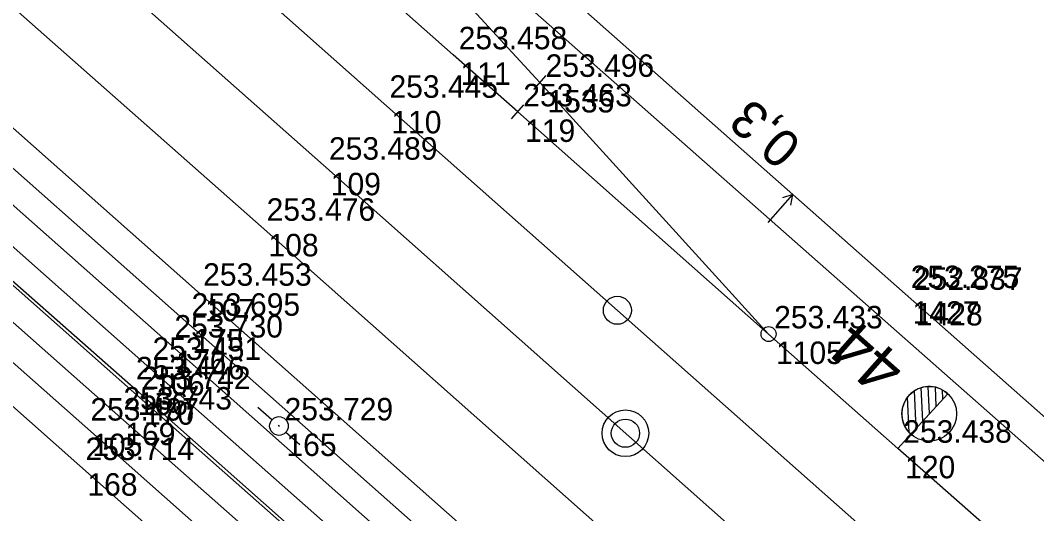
# Model space of a CAD drawing. Extents: x -496688 to -495455, y -1089309 to -1088026.
# Drawn here: x -496308.4 to -496254, y -1088353.8 to -1088327.4 of the extents above; entities that cross this region are included whole.
import ezdxf

# ---------------------------------------------------------------- set-up
doc = ezdxf.new("R2010")
doc.units = 0
for name, color, linetype in [('Vrstva 1', 7, 'Continuous'), ('Vrstva 13', 7, 'Continuous'), ('Vrstva 14', 7, 'Continuous'), ('Vrstva 2', 7, 'Continuous'), ('Vrstva 41', 7, 'Continuous'), ('Vrstva 42', 7, 'Continuous'), ('Vrstva 60', 7, 'Continuous'), ('Vrstva 61', 7, 'Continuous'), ('Vrstva 7', 7, 'Continuous')]:
    doc.layers.add(name, color=color, linetype=linetype)

msp = doc.modelspace()

# ---------------------------------------------------------------- linework, layer by layer
at = {"layer": 'Vrstva 1'}
for points in [[(-496070.911, -1088512.268), (-496081.102, -1088503.198), (-496099.259, -1088487.166), (-496120.522, -1088468.335), (-496158.247, -1088435.006), (-496187.973, -1088408.831), (-496214.925, -1088385.093), (-496284.321, -1088323.939), (-496297.716, -1088312.071), (-496304.611, -1088305.962), (-496373.694, -1088244.754), (-496406.269, -1088215.906), (-496420.876, -1088202.973), (-496448.215, -1088178.792), (-496461.979, -1088166.666), (-496475.803, -1088154.487), (-496489.993, -1088142.049), (-496510.493, -1088124.003), (-496531.571, -1088105.326), (-496552.766, -1088086.454)], [(-496130.335, -1088478.506), (-496167.718, -1088445.393), (-496197.21, -1088419.263), (-496225.506, -1088394.245), (-496256.508, -1088366.77), (-496292.165, -1088335.176), (-496318.816, -1088311.581), (-496365.129, -1088270.575), (-496383.01, -1088254.728), (-496415.027, -1088226.378), (-496431.39, -1088211.922), (-496455.799, -1088190.339), (-496486.852, -1088162.818), (-496500.339, -1088150.888), (-496509.328, -1088142.943), (-496518.778, -1088134.592), (-496521.474, -1088132.196), (-496532.365, -1088122.544), (-496541.804, -1088114.181), (-496568.02, -1088091.056), (-496570.27, -1088089.072)], [(-496133.331, -1088482.129), (-496170.85, -1088448.892), (-496201.292, -1088421.94), (-496228.817, -1088397.564), (-496259.484, -1088370.356), (-496295.495, -1088338.436), (-496321.941, -1088315.102), (-496368.146, -1088274.115), (-496386.312, -1088258.02), (-496419.129, -1088229.028), (-496434.711, -1088215.25), (-496459.03, -1088193.761), (-496488.382, -1088167.801), (-496490.273, -1088166.162), (-496503.436, -1088154.084), (-496512.25, -1088145.132), (-496520.705, -1088135.775), (-496522.729, -1088133.535), (-496532.365, -1088122.544)], [(-496127.249, -1088474.987), (-496164.633, -1088441.927), (-496194.156, -1088415.812), (-496222.417, -1088390.782), (-496253.66, -1088363.085), (-496288.931, -1088331.871), (-496315.822, -1088308.059), (-496361.867, -1088267.294), (-496379.852, -1088251.348), (-496411.943, -1088222.928), (-496452.422, -1088187.112), (-496474.075, -1088168.05), (-496483.743, -1088160.007), (-496494.217, -1088152.984), (-496499.298, -1088149.577), (-496509.328, -1088142.943)], [(-496152.389, -1088471.491), (-496161.166, -1088463.737), (-496174.218, -1088452.207), (-496175.79, -1088450.813), (-496194.308, -1088434.436), (-496204.55, -1088425.355), (-496231.966, -1088401.135), (-496262.723, -1088373.931), (-496298.89, -1088341.905), (-496325.197, -1088318.624), (-496370.802, -1088278.244), (-496382.006, -1088268.353), (-496388.792, -1088262.316), (-496399.609, -1088252.698), (-496403.58, -1088249.174), (-496431.636, -1088224.314), (-496435.314, -1088221.061), (-496452.9, -1088205.491), (-496457.288, -1088201.602), (-496470.932, -1088189.544), (-496488.059, -1088174.063), (-496496.963, -1088165.224)], [(-496207.558, -1088429.044), (-496235.503, -1088404.373), (-496265.522, -1088377.816), (-496281.415, -1088363.725), (-496286.679, -1088359.049), (-496301.592, -1088345.863), (-496328.276, -1088322.216), (-496373.906, -1088281.808), (-496385.06, -1088271.911), (-496391.826, -1088265.931), (-496403.083, -1088255.913), (-496406.313, -1088253.053), (-496434.626, -1088227.925), (-496438.305, -1088224.673), (-496456.053, -1088209.011), (-496460.541, -1088205.051), (-496465.074, -1088201.022), (-496474.506, -1088192.651), (-496483.926, -1088184.29)], [(-496036.319, -1088548.972), (-496045.785, -1088540.649), (-496064.628, -1088524.057), (-496083.67, -1088507.239), (-496103.021, -1088490.147), (-496124.246, -1088471.39), (-496161.572, -1088438.415), (-496191.039, -1088412.432), (-496219.148, -1088387.64), (-496250.551, -1088359.908), (-496261.473, -1088350.285), (-496268.374, -1088344.182), (-496281.78, -1088332.327), (-496285.233, -1088329.281), (-496312.832, -1088304.86), (-496359.365, -1088263.75), (-496376.965, -1088248.145), (-496408.98, -1088219.799), (-496424.444, -1088206.174), (-496431.338, -1088200.064), (-496444.668, -1088188.252)], [(-496098.321, -1088532.14), (-496113.381, -1088518.859), (-496142.095, -1088493.38), (-496184.385, -1088455.93), (-496196.867, -1088444.876), (-496209.306, -1088433.861), (-496213.249, -1088430.329), (-496225.685, -1088419.311), (-496238.055, -1088408.352), (-496252.739, -1088395.349), (-496269.088, -1088380.829), (-496284.933, -1088366.798), (-496289.774, -1088362.518), (-496304.914, -1088349.103), (-496331.751, -1088325.354), (-496382.404, -1088280.635)], [(-496268.374, -1088344.182), (-496280.588, -1088330.754), (-496285.448, -1088325.493), (-496297.716, -1088312.071)]]:
    msp.add_lwpolyline(points, dxfattribs=at)
at = {"layer": 'Vrstva 13'}
msp.add_line((-496268.39, -1088338.232), (-496267.068, -1088336.731), dxfattribs=at)
for points in [[(-496084.271, -1088485.989), (-496090.463, -1088492.67), (-496120.05, -1088466.536), (-496158.385, -1088432.661), (-496186.994, -1088407.463), (-496213.856, -1088383.727), (-496261.077, -1088342.032), (-496279.986, -1088325.301), (-496282.142, -1088323.411), (-496282.81, -1088323.146), (-496287.572, -1088319.009)], [(-496267.174, -1088337.304), (-496267.068, -1088336.731), (-496267.624, -1088336.908)]]:
    msp.add_lwpolyline(points, dxfattribs=at)
at = {"layer": 'Vrstva 14'}
for points in [[(-496260.335, -1088387.578), (-496258.762, -1088385.853), (-496265.587, -1088379.825), (-496267.122, -1088378.489), (-496281.469, -1088365.749), (-496283.071, -1088364.344), (-496287.564, -1088360.344), (-496289.064, -1088358.979), (-496302.153, -1088347.426), (-496329.782, -1088322.953), (-496375.21, -1088282.832), (-496385.839, -1088273.175)], [(-496267.065, -1088381.518), (-496266.593, -1088380.898), (-496268.11, -1088379.595), (-496282.459, -1088366.863), (-496284.059, -1088365.427), (-496288.526, -1088361.436), (-496290.001, -1088360.112), (-496303.15, -1088348.515), (-496330.707, -1088324.127), (-496376.061, -1088284.043), (-496381.601, -1088279.131), (-496383.201, -1088278.48), (-496384.657, -1088280.267), (-496384.917, -1088280.596)], [(-496372.684, -1088280.674), (-496327.904, -1088320.341), (-496300.425, -1088344.671), (-496286.951, -1088356.606), (-496285.418, -1088357.927), (-496281.631, -1088361.314), (-496279.718, -1088363.027), (-496264.311, -1088376.678), (-496259.929, -1088380.547), (-496259.163, -1088381.222), (-496253.871, -1088385.937), (-496252.914, -1088384.821), (-496258.148, -1088380.138), (-496258.94, -1088379.455), (-496263.409, -1088375.493), (-496278.721, -1088361.947), (-496280.641, -1088360.21), (-496284.416, -1088356.854), (-496285.96, -1088355.502), (-496299.507, -1088343.506), (-496326.861, -1088319.301), (-496371.696, -1088279.584)], [(-496384.917, -1088280.596), (-496333.208, -1088326.396), (-496305.173, -1088351.212), (-496290.068, -1088364.586), (-496286.263, -1088367.936), (-496277.186, -1088376.009), (-496275.694, -1088377.375), (-496271.142, -1088381.379), (-496269.643, -1088382.714), (-496272.798, -1088387.134), (-496282.212, -1088381.238), (-496288.145, -1088377.323), (-496289.837, -1088376.152), (-496292.318, -1088374.365), (-496293.911, -1088373.168), (-496300.57, -1088367.961), (-496304.959, -1088364.229), (-496306.516, -1088362.935), (-496309.528, -1088360.315), (-496311.063, -1088358.974), (-496334.819, -1088337.859), (-496359.12, -1088316.339)]]:
    msp.add_lwpolyline(points, dxfattribs=at)
at = {"layer": 'Vrstva 2'}
for p, q in [((-496280.92, -1088331.128), (-496280.256, -1088330.38)), ((-496282.112, -1088332.701), (-496281.448, -1088331.953)), ((-496260.131, -1088348.824), (-496260.21, -1088347.048)), ((-496259.773, -1088348.431), (-496259.837, -1088346.988)), ((-496259.416, -1088348.04), (-496259.46, -1088347.026)), ((-496260.854, -1088349.446), (-496260.939, -1088347.549)), ((-496258.801, -1088347.368), (-496260.777, -1088349.527)), ((-496260.776, -1088349.528), (-496258.801, -1088347.368)), ((-496260.489, -1088349.214), (-496260.577, -1088347.218)), ((-496259.057, -1088347.648), (-496259.078, -1088347.172)), ((-496260.777, -1088349.528), (-496261.473, -1088350.285)), ((-496260.777, -1088349.527), (-496260.776, -1088349.528))]:
    msp.add_line(p, q, dxfattribs=at)
for points in [[(-496268.374, -1088344.182), (-496280.588, -1088330.754)], [(-496261.473, -1088350.285), (-496268.374, -1088344.182), (-496281.78, -1088332.327)]]:
    msp.add_lwpolyline(points, dxfattribs=at)
for centre, radius in [((-496268.374, -1088344.182), 0.4), ((-496259.784, -1088348.441), 1.462)]:
    msp.add_circle(centre, radius, dxfattribs=at)
msp.add_arc((-496259.788, -1088348.448), 1.464, 47.5577, 227.5186, dxfattribs=at)
at = {"layer": 'Vrstva 41'}
for p, q in [((-496294.911, -1088348.761), (-496295.66, -1088348.098)), ((-496294.5, -1088349.126), (-496294.574, -1088349.06)), ((-496294.163, -1088349.425), (-496293.414, -1088350.088))]:
    msp.add_line(p, q, dxfattribs=at)
msp.add_circle((-496294.537, -1088349.093), 0.5, dxfattribs=at)
at = {"layer": 'Vrstva 42'}
msp.add_lwpolyline([(-496370.902, -1088286.399), (-496329.925, -1088322.709), (-496302.479, -1088346.901), (-496266.935, -1088378.389), (-496261.611, -1088383.221), (-496259.537, -1088380.965), (-496251.945, -1088387.694), (-496251.734, -1088386.815)], dxfattribs=at)
at = {"layer": 'Vrstva 60'}
for p, q in [((-496285.233, -1088329.281), (-496285.233, -1088329.281)), ((-496285.233, -1088329.281), (-496285.233, -1088329.281)), ((-496280.588, -1088330.754), (-496280.588, -1088330.754)), ((-496280.588, -1088330.754), (-496280.588, -1088330.754)), ((-496288.931, -1088331.871), (-496288.931, -1088331.871)), ((-496288.931, -1088331.871), (-496288.931, -1088331.871)), ((-496281.78, -1088332.327), (-496281.78, -1088332.327)), ((-496281.78, -1088332.327), (-496281.78, -1088332.327)), ((-496292.165, -1088335.176), (-496292.165, -1088335.176)), ((-496292.165, -1088335.176), (-496292.165, -1088335.176)), ((-496295.495, -1088338.436), (-496295.495, -1088338.436)), ((-496295.495, -1088338.436), (-496295.495, -1088338.436)), ((-496298.89, -1088341.905), (-496298.89, -1088341.905)), ((-496298.89, -1088341.905), (-496298.89, -1088341.905)), ((-496261.077, -1088342.032), (-496261.077, -1088342.032)), ((-496261.077, -1088342.032), (-496261.077, -1088342.032)), ((-496260.901, -1088342.124), (-496260.901, -1088342.124)), ((-496260.901, -1088342.124), (-496260.901, -1088342.124)), ((-496299.507, -1088343.506), (-496299.507, -1088343.506)), ((-496299.507, -1088343.506), (-496299.507, -1088343.506)), ((-496268.374, -1088344.182), (-496268.374, -1088344.182)), ((-496268.374, -1088344.182), (-496268.374, -1088344.182)), ((-496300.425, -1088344.671), (-496300.425, -1088344.671)), ((-496300.425, -1088344.671), (-496300.425, -1088344.671)), ((-496301.592, -1088345.863), (-496301.592, -1088345.863)), ((-496301.592, -1088345.863), (-496301.592, -1088345.863)), ((-496302.479, -1088346.901), (-496302.479, -1088346.901)), ((-496302.479, -1088346.901), (-496302.479, -1088346.901)), ((-496302.153, -1088347.426), (-496302.153, -1088347.426)), ((-496302.153, -1088347.426), (-496302.153, -1088347.426)), ((-496303.15, -1088348.515), (-496303.15, -1088348.515)), ((-496303.15, -1088348.515), (-496303.15, -1088348.515)), ((-496304.914, -1088349.103), (-496304.914, -1088349.103)), ((-496304.914, -1088349.103), (-496304.914, -1088349.103)), ((-496294.537, -1088349.093), (-496294.537, -1088349.093)), ((-496294.537, -1088349.093), (-496294.537, -1088349.093)), ((-496261.473, -1088350.285), (-496261.473, -1088350.285)), ((-496261.473, -1088350.285), (-496261.473, -1088350.285)), ((-496305.173, -1088351.212), (-496305.173, -1088351.212)), ((-496305.173, -1088351.212), (-496305.173, -1088351.212))]:
    msp.add_line(p, q, dxfattribs=at)
at = {"layer": 'Vrstva 7'}
for centre, radius in [((-496276.452, -1088342.915), 0.75), ((-496276.025, -1088349.477), 1.246), ((-496276.025, -1088349.477), 0.752)]:
    msp.add_circle(centre, radius, dxfattribs=at)

# ---------------------------------------------------------------- texts
at = {"layer": 'Vrstva 13'}
msp.add_text('0,3', height=2, rotation=138.6125, dxfattribs=at).set_placement((-496266.507, -1088333.986))
at = {"layer": 'Vrstva 2'}
msp.add_text('44', height=2.5, rotation=138.4573, dxfattribs=at).set_placement((-496260.886, -1088345.783))
at = {"layer": 'Vrstva 60'}
for s, p in [('111', (-496284.833, -1088330.881)), ('111', (-496284.833, -1088330.881)), ('1535', (-496280.188, -1088332.354)), ('1535', (-496280.188, -1088332.354)), ('110', (-496288.531, -1088333.471)), ('110', (-496288.531, -1088333.471)), ('119', (-496281.38, -1088333.927)), ('119', (-496281.38, -1088333.927)), ('109', (-496291.765, -1088336.776)), ('109', (-496291.765, -1088336.776)), ('108', (-496295.095, -1088340.036)), ('108', (-496295.095, -1088340.036)), ('107', (-496298.49, -1088343.505)), ('107', (-496298.49, -1088343.505)), ('1427', (-496260.677, -1088343.632)), ('1427', (-496260.677, -1088343.632)), ('1428', (-496260.501, -1088343.724)), ('1428', (-496260.501, -1088343.724)), ('175', (-496299.107, -1088345.106)), ('175', (-496299.107, -1088345.106)), ('1105', (-496267.974, -1088345.782)), ('1105', (-496267.974, -1088345.782)), ('176', (-496300.025, -1088346.271)), ('176', (-496300.025, -1088346.271)), ('106', (-496301.192, -1088347.463)), ('106', (-496301.192, -1088347.463)), ('166', (-496302.079, -1088348.501)), ('166', (-496302.079, -1088348.501)), ('170', (-496301.753, -1088349.026)), ('170', (-496301.753, -1088349.026)), ('169', (-496302.75, -1088350.115)), ('169', (-496302.75, -1088350.115)), ('105', (-496304.514, -1088350.703)), ('105', (-496304.514, -1088350.703)), ('165', (-496294.137, -1088350.693)), ('165', (-496294.137, -1088350.693)), ('120', (-496261.073, -1088351.885)), ('120', (-496261.073, -1088351.885)), ('168', (-496304.773, -1088352.812)), ('168', (-496304.773, -1088352.812))]:
    msp.add_text(s, height=1.2, dxfattribs=at).set_placement(p)
at = {"layer": 'Vrstva 61'}
for s, p in [('253.458', (-496284.933, -1088328.981)), ('253.458', (-496284.933, -1088328.981)), ('253.496', (-496280.288, -1088330.454)), ('253.496', (-496280.288, -1088330.454)), ('253.445', (-496288.631, -1088331.571)), ('253.445', (-496288.631, -1088331.571)), ('253.463', (-496281.48, -1088332.027)), ('253.463', (-496281.48, -1088332.027)), ('253.489', (-496291.865, -1088334.876)), ('253.489', (-496291.865, -1088334.876)), ('253.476', (-496295.195, -1088338.136)), ('253.476', (-496295.195, -1088338.136)), ('253.453', (-496298.59, -1088341.605)), ('253.453', (-496298.59, -1088341.605)), ('253.275', (-496260.777, -1088341.732)), ('253.275', (-496260.777, -1088341.732)), ('252.837', (-496260.601, -1088341.824)), ('252.837', (-496260.601, -1088341.824)), ('253.695', (-496299.207, -1088343.206)), ('253.695', (-496299.207, -1088343.206)), ('253.433', (-496268.074, -1088343.882)), ('253.433', (-496268.074, -1088343.882)), ('253.730', (-496300.125, -1088344.371)), ('253.730', (-496300.125, -1088344.371)), ('253.451', (-496301.292, -1088345.563)), ('253.451', (-496301.292, -1088345.563)), ('253.446', (-496302.179, -1088346.601)), ('253.446', (-496302.179, -1088346.601)), ('253.742', (-496301.853, -1088347.126)), ('253.742', (-496301.853, -1088347.126)), ('253.743', (-496302.85, -1088348.215)), ('253.743', (-496302.85, -1088348.215)), ('253.497', (-496304.614, -1088348.803)), ('253.497', (-496304.614, -1088348.803)), ('253.729', (-496294.237, -1088348.793)), ('253.729', (-496294.237, -1088348.793)), ('253.438', (-496261.173, -1088349.985)), ('253.438', (-496261.173, -1088349.985)), ('253.714', (-496304.873, -1088350.912)), ('253.714', (-496304.873, -1088350.912))]:
    msp.add_text(s, height=1.2, dxfattribs=at).set_placement(p)

doc.saveas('drawing.dxf')
